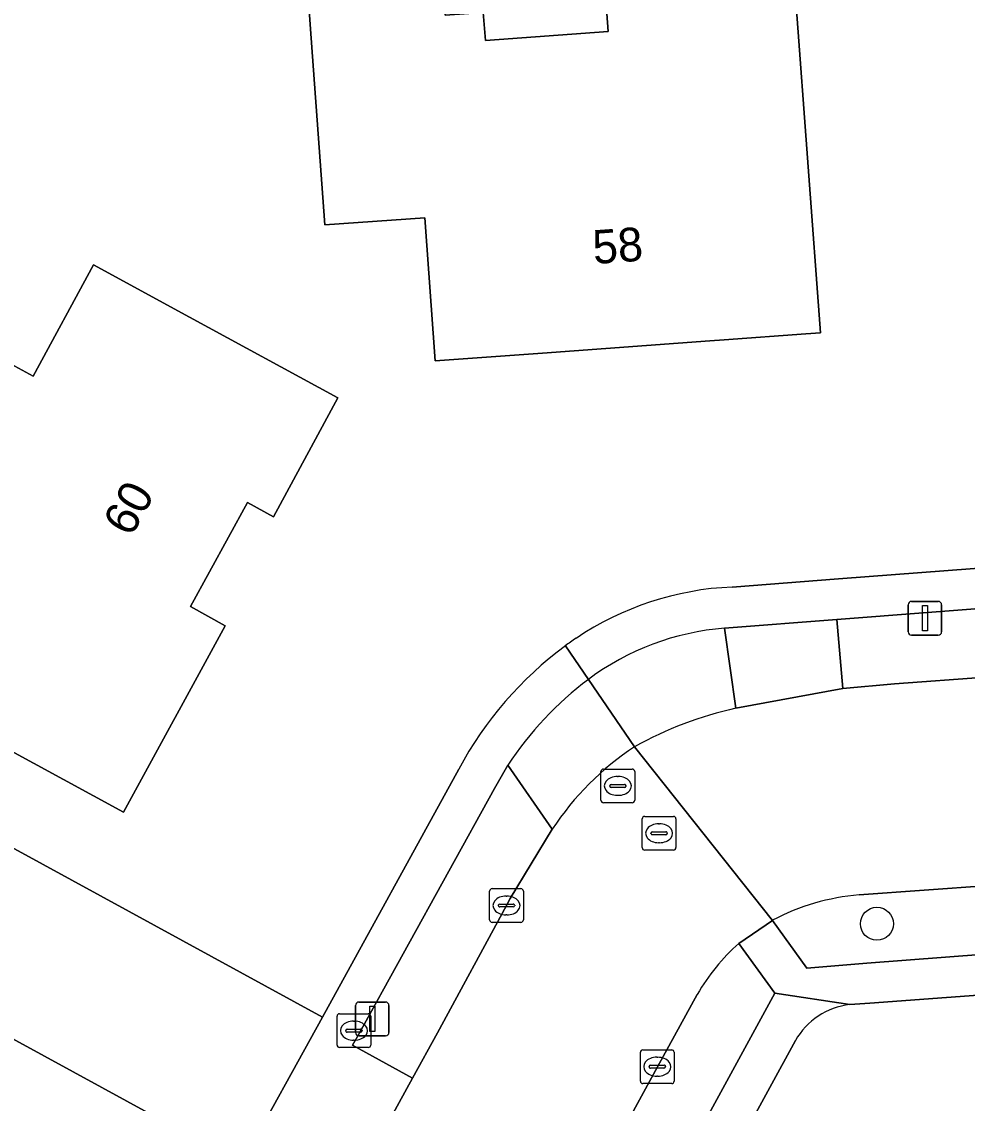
# Model space of a CAD drawing. Extents: x 160455 to 162082, y 388339 to 389736.
# Drawn here: x 160628 to 160656.03, y 389406.48 to 389438.55 of the extents above; entities that cross this region are included whole.
import ezdxf

# ---------------------------------------------------------------- set-up
doc = ezdxf.new("R2010")
doc.units = 0
for name, color, linetype in [('IMGEO_Boom', 7, 'Continuous'), ('IMGEO_Brandkraan', 7, 'Continuous'), ('IMGEO_Erf', 7, 'Continuous'), ('IMGEO_Kolk', 7, 'Continuous'), ('IMGEO_Lichtmast', 7, 'Continuous'), ('IMGEO_Pand', 7, 'Continuous'), ('IMGEO_Pand_nummerreeks', 7, 'Continuous'), ('IMGEO_Parkeervlak_open', 7, 'Continuous'), ('IMGEO_Rijbaan_lokaal_gesloten', 7, 'Continuous'), ('IMGEO_Rioolput', 7, 'Continuous'), ('IMGEO_Voetpad_open', 7, 'Continuous')]:
    doc.layers.add(name, color=color, linetype=linetype)

msp = doc.modelspace()

# ---------------------------------------------------------------- linework, layer by layer
at = {"layer": 'IMGEO_Boom'}
msp.add_circle((160653.353, 389411.807), 0.489, dxfattribs=at)
at = {"layer": 'IMGEO_Brandkraan'}
for p, q in [((160637.351, 389408.213), (160637.351, 389409.065)), ((160637.426, 389409.139), (160638.278, 389409.139)), ((160638.352, 389409.065), (160638.352, 389408.213)), ((160637.61, 389408.633), (160637.61, 389408.645)), ((160637.653, 389408.682), (160638.051, 389408.682)), ((160637.839, 389408.919), (160637.864, 389408.919)), ((160638.094, 389408.645), (160638.094, 389408.633)), ((160638.048, 389408.596), (160637.65, 389408.596)), ((160637.862, 389408.359), (160637.837, 389408.359)), ((160638.278, 389408.139), (160637.426, 389408.139))]:
    msp.add_line(p, q, dxfattribs=at)
for points in [[(160637.351, 389408.213), (160637.351, 389409.065)], [(160637.426, 389409.139), (160638.278, 389409.139)], [(160638.352, 389409.065), (160638.352, 389408.213)], [(160638.278, 389408.139), (160637.426, 389408.139)]]:
    msp.add_lwpolyline(points, dxfattribs=at)
for centre, radius, start, end in [((160637.428, 389409.063), 0.0765, 91.552, 178.448), ((160637.428, 389409.063), 0.0765, 91.552, 178.448), ((160638.276, 389409.063), 0.0765, 1.552, 88.448), ((160638.276, 389409.063), 0.0765, 1.552, 88.448), ((160637.65, 389408.642), 0.0403, 85.8775, 175.7526), ((160637.647, 389408.632), 0.0366, 178.938, 274.7102), ((160638.051, 389408.639), 0.043, 264.8664, 352.4533), ((160638.055, 389408.644), 0.0386, 1.7309, 96.639), ((160637.428, 389408.215), 0.0765, 181.552, 268.448), ((160637.428, 389408.215), 0.0765, 181.552, 268.448), ((160638.276, 389408.215), 0.0765, 271.552, 358.448), ((160638.276, 389408.215), 0.0765, 271.552, 358.448)]:
    msp.add_arc(centre, radius, start, end, dxfattribs=at)
for centre, major_axis, ratio, start_param, end_param in [((160637.838, 389408.639), (-0.387, 0.002), 0.722429, 4.712389, 7.853982), ((160637.863, 389408.639), (-0.39, 0.002), 0.717154, 1.570796, 4.712389)]:
    msp.add_ellipse(centre, major_axis=major_axis, ratio=ratio, start_param=start_param, end_param=end_param, dxfattribs=at)
at = {"layer": 'IMGEO_Erf'}
for points in [[(160731.24, 389488.764), (160726.138, 389488.402), (160652.174, 389482.75), (160651.96, 389482.734), (160648.556, 389482.474), (160648.021, 389482.433), (160605.569, 389479.205), (160603.316, 389479.025), (160602.331, 389477.241), (160581.612, 389439.277), (160636.917, 389409.035), (160640.957, 389416.393)], [(160630.457, 389397.275), (160634.516, 389404.696), (160579.191, 389434.928), (160578.46, 389433.59), (160578.303, 389433.302), (160575.79, 389428.7), (160575.226, 389427.667), (160574.326, 389426.017), (160574.227, 389425.836), (160568.42, 389415.201), (160567.852, 389414.141), (160557.954, 389396.087), (160557.104, 389394.587), (160557.534, 389393.726), (160578.425, 389351.089), (160611.633, 389283.08)], [(160649.061, 389421.788), (160652.214, 389422.028), (160705.021, 389426.04), (160732.964, 389428.176), (160734.478, 389428.273)], [(160736.302, 389415.764), (160734.791, 389415.668), (160715.597, 389414.214), (160677.867, 389411.277), (160653.141, 389409.456), (160652.549, 389409.412)], [(160650.936, 389408.343), (160642.456, 389392.805)]]:
    msp.add_lwpolyline(points, dxfattribs=at)
for points in [[(160651.137, 389445.576), (160651.239, 389444.199), (160651.606, 389439.212), (160650.95, 389439.164), (160651.676, 389429.32), (160651.243, 389429.289), (160648.824, 389429.114), (160648.399, 389429.083), (160643.438, 389428.724), (160640.256, 389428.494), (160639.957, 389432.735), (160636.993, 389432.526), (160636.626, 389437.513), (160636.494, 389439.288), (160640.492, 389439.582), (160640.554, 389438.737), (160641.687, 389438.821), (160641.749, 389437.986), (160645.388, 389438.254), (160644.882, 389445.115)], [(160637.371, 389427.398), (160635.47, 389423.868), (160634.701, 389424.291), (160633.005, 389421.208), (160634.036, 389420.641), (160631.02, 389415.114), (160622.229, 389419.895), (160619.385, 389421.441), (160622.404, 389426.992), (160625.248, 389425.445), (160625.573, 389425.269), (160627.369, 389428.571), (160628.344, 389428.04), (160630.135, 389431.334), (160632.979, 389429.787)]]:
    msp.add_lwpolyline(points, close=True, dxfattribs=at)
for centre, radius, start, end in [((160649.435, 389412.851), 8.944, 92.394, 123.9847), ((160648.676, 389413.984), 7.582, 124.0151, 126.9576), ((160650.66, 389411.182), 11.014, 126.4383, 151.7592), ((160652.78, 389407.311), 2.113, 96.2861, 150.7819)]:
    msp.add_arc(centre, radius, start, end, dxfattribs=at)
at = {"layer": 'IMGEO_Kolk'}
for p, q in [((160641.873, 389411.922), (160641.873, 389412.774)), ((160641.948, 389412.848), (160642.8, 389412.848)), ((160642.874, 389412.774), (160642.874, 389411.922)), ((160642.361, 389412.628), (160642.386, 389412.628)), ((160642.132, 389412.342), (160642.132, 389412.354)), ((160642.57, 389412.305), (160642.172, 389412.305)), ((160642.175, 389412.391), (160642.573, 389412.391)), ((160642.616, 389412.354), (160642.616, 389412.342)), ((160642.8, 389411.848), (160641.948, 389411.848)), ((160642.384, 389412.068), (160642.359, 389412.068)), ((160646.343, 389407.145), (160646.343, 389407.997)), ((160646.418, 389408.071), (160647.27, 389408.071)), ((160647.344, 389407.997), (160647.344, 389407.145)), ((160646.831, 389407.851), (160646.856, 389407.851)), ((160646.602, 389407.565), (160646.602, 389407.577)), ((160647.04, 389407.528), (160646.642, 389407.528)), ((160646.645, 389407.614), (160647.043, 389407.614)), ((160647.086, 389407.577), (160647.086, 389407.565)), ((160647.27, 389407.071), (160646.418, 389407.071)), ((160646.854, 389407.291), (160646.829, 389407.291))]:
    msp.add_line(p, q, dxfattribs=at)
for points in [[(160641.873, 389411.922), (160641.873, 389412.774)], [(160641.948, 389412.848), (160642.8, 389412.848)], [(160642.874, 389412.774), (160642.874, 389411.922)], [(160642.8, 389411.848), (160641.948, 389411.848)], [(160646.343, 389407.145), (160646.343, 389407.997)], [(160646.418, 389408.071), (160647.27, 389408.071)], [(160647.344, 389407.997), (160647.344, 389407.145)], [(160647.27, 389407.071), (160646.418, 389407.071)]]:
    msp.add_lwpolyline(points, dxfattribs=at)
for centre, radius, start, end in [((160641.95, 389412.772), 0.0765, 91.552, 178.448), ((160641.95, 389412.772), 0.0765, 91.552, 178.448), ((160642.798, 389412.772), 0.0765, 1.552, 88.448), ((160642.798, 389412.772), 0.0765, 1.552, 88.448), ((160642.172, 389412.351), 0.0403, 85.8775, 175.7526), ((160642.169, 389412.341), 0.0366, 178.938, 274.7102), ((160642.573, 389412.348), 0.043, 264.8664, 352.4533), ((160642.577, 389412.353), 0.0386, 1.7309, 96.639), ((160641.95, 389411.924), 0.0765, 181.552, 268.448), ((160641.95, 389411.924), 0.0765, 181.552, 268.448), ((160642.798, 389411.924), 0.0765, 271.552, 358.448), ((160642.798, 389411.924), 0.0765, 271.552, 358.448), ((160646.42, 389407.995), 0.0765, 91.552, 178.448), ((160646.42, 389407.995), 0.0765, 91.552, 178.448), ((160647.268, 389407.995), 0.0765, 1.552, 88.448), ((160647.268, 389407.995), 0.0765, 1.552, 88.448), ((160646.642, 389407.574), 0.0403, 85.8775, 175.7526), ((160646.639, 389407.564), 0.0366, 178.938, 274.7102), ((160647.043, 389407.571), 0.043, 264.8664, 352.4533), ((160647.047, 389407.576), 0.0386, 1.7309, 96.639), ((160646.42, 389407.147), 0.0765, 181.552, 268.448), ((160646.42, 389407.147), 0.0765, 181.552, 268.448), ((160647.268, 389407.147), 0.0765, 271.552, 358.448), ((160647.268, 389407.147), 0.0765, 271.552, 358.448)]:
    msp.add_arc(centre, radius, start, end, dxfattribs=at)
for centre, major_axis, ratio, start_param, end_param in [((160642.36, 389412.348), (-0.387, 0.002), 0.722429, 4.712389, 7.853982), ((160642.385, 389412.348), (-0.39, 0.002), 0.717154, 1.570796, 4.712389), ((160646.83, 389407.571), (-0.387, 0.002), 0.722429, 4.712389, 7.853982), ((160646.855, 389407.571), (-0.39, 0.002), 0.717154, 1.570796, 4.712389)]:
    msp.add_ellipse(centre, major_axis=major_axis, ratio=ratio, start_param=start_param, end_param=end_param, dxfattribs=at)
at = {"layer": 'IMGEO_Lichtmast'}
for p, q in [((160654.28, 389420.464), (160654.28, 389421.264)), ((160654.28, 389421.264), (160654.28, 389420.464)), ((160654.38, 389421.364), (160655.17, 389421.364)), ((160655.17, 389421.364), (160654.38, 389421.364)), ((160655.27, 389421.264), (160655.27, 389420.464)), ((160655.27, 389420.464), (160655.27, 389421.264)), ((160655.17, 389420.364), (160654.38, 389420.364)), ((160654.38, 389420.364), (160655.17, 389420.364)), ((160637.901, 389408.587), (160637.901, 389409.387)), ((160637.901, 389409.387), (160637.901, 389408.587)), ((160638.001, 389409.487), (160638.791, 389409.487)), ((160638.791, 389409.487), (160638.001, 389409.487)), ((160638.891, 389409.387), (160638.891, 389408.587)), ((160638.891, 389408.587), (160638.891, 389409.387)), ((160638.791, 389408.487), (160638.001, 389408.487)), ((160638.001, 389408.487), (160638.791, 389408.487))]:
    msp.add_line(p, q, dxfattribs=at)
for points in [[(160654.7, 389421.239), (160654.85, 389421.239), (160654.85, 389420.489), (160654.7, 389420.489), (160654.7, 389421.239)], [(160638.321, 389409.362), (160638.471, 389409.362), (160638.471, 389408.612), (160638.321, 389408.612), (160638.321, 389409.362)]]:
    msp.add_lwpolyline(points, dxfattribs=at)
for centre, start, end in [((160654.38, 389421.264), 90, 180), ((160654.38, 389421.264), 90, 180), ((160655.17, 389421.264), 0, 90), ((160655.17, 389421.264), 360, 90), ((160654.38, 389420.464), 180, 270), ((160654.38, 389420.464), 180, 270), ((160655.17, 389420.464), 270, 0), ((160655.17, 389420.464), 270, 0), ((160638.001, 389409.387), 90, 180), ((160638.001, 389409.387), 90, 180), ((160638.791, 389409.387), 0, 90), ((160638.791, 389409.387), 360, 90), ((160638.001, 389408.587), 180, 270), ((160638.001, 389408.587), 180, 270), ((160638.791, 389408.587), 270, 0), ((160638.791, 389408.587), 270, 0)]:
    msp.add_arc(centre, 0.1, start, end, dxfattribs=at)
at = {"layer": 'IMGEO_Pand'}
for points in [[(160651.676, 389429.32), (160650.95, 389439.164), (160651.606, 389439.212), (160651.239, 389444.199), (160651.137, 389445.576), (160644.882, 389445.115), (160645.388, 389438.254), (160641.749, 389437.986), (160641.687, 389438.821), (160640.554, 389438.737), (160640.492, 389439.582), (160636.494, 389439.288), (160636.626, 389437.513), (160636.993, 389432.526), (160639.957, 389432.735), (160640.256, 389428.494), (160643.438, 389428.724), (160648.399, 389429.083), (160648.824, 389429.114), (160651.243, 389429.289)], [(160632.979, 389429.787), (160630.135, 389431.334), (160628.344, 389428.04), (160627.369, 389428.571), (160625.573, 389425.269), (160625.248, 389425.445), (160622.404, 389426.992), (160619.385, 389421.441), (160622.229, 389419.895), (160631.02, 389415.114), (160634.036, 389420.641), (160633.005, 389421.208), (160634.701, 389424.291), (160635.47, 389423.868), (160637.371, 389427.398)]]:
    msp.add_lwpolyline(points, close=True, dxfattribs=at)
at = {"layer": 'IMGEO_Parkeervlak_open'}
for points in [[(160652.342, 389418.781), (160653.87, 389418.924), (160656.567, 389419.112), (160657.715, 389419.2), (160657.543, 389421.238), (160652.169, 389420.822)], [(160642.373, 389412.349), (160642.483, 389412.561), (160643.73, 389414.607), (160642.415, 389416.506), (160642.014, 389415.816), (160637.953, 389408.469), (160637.808, 389408.206), (160639.588, 389407.229), (160640.327, 389408.573)]]:
    msp.add_lwpolyline(points, close=True, dxfattribs=at)
for points in [[(160649.175, 389418.198), (160648.838, 389420.568)], [(160646.172, 389417.054), (160644.801, 389419.051)], [(160644.801, 389419.051), (160646.172, 389417.054)], [(160642.415, 389416.506), (160643.73, 389414.607)], [(160650.258, 389411.909), (160651.271, 389410.495), (160653.054, 389410.635), (160656.551, 389410.909), (160677.408, 389412.47), (160693.286, 389413.695), (160693.121, 389415.706), (160673.906, 389414.237), (160656.676, 389412.938), (160652.831, 389412.662)], [(160648.028, 389409.714), (160646.845, 389407.57), (160644.245, 389402.784), (160646.001, 389401.813), (160650.329, 389409.751), (160649.258, 389411.227)]]:
    msp.add_lwpolyline(points, dxfattribs=at)
for centre, radius, start, end in [((160649.458, 389412.788), 7.805, 94.5568, 126.633), ((160650.865, 389410.975), 10.1, 126.9015, 146.7922), ((160651.593, 389407.338), 11.126, 102.551, 119.158), ((160650.81, 389409.983), 8.456, 123.2639, 146.8533), ((160653.354, 389406.103), 6.58, 94.5583, 118.0664), ((160653.442, 389406.569), 6.261, 131.932, 149.849)]:
    msp.add_arc(centre, radius, start, end, dxfattribs=at)
at = {"layer": 'IMGEO_Rijbaan_lokaal_gesloten'}
for points in [[(160734.791, 389425.06), (160731.324, 389424.818), (160718.177, 389423.82), (160714.709, 389423.564), (160712.256, 389423.373), (160700.354, 389422.463), (160696.9, 389422.199), (160691.661, 389421.793), (160684.949, 389421.283), (160681.482, 389421.034), (160671.862, 389420.292), (160661.174, 389419.494), (160657.715, 389419.2), (160656.567, 389419.112), (160653.87, 389418.924), (160652.342, 389418.781), (160649.175, 389418.198)], [(160652.831, 389412.662), (160656.676, 389412.938), (160673.906, 389414.237), (160693.121, 389415.706), (160696.598, 389415.983), (160704.341, 389416.573), (160707.813, 389416.838), (160729.927, 389418.544), (160733.368, 389418.811), (160737.42, 389419.029)], [(160649.258, 389411.227), (160650.258, 389411.909), (160646.172, 389417.054)], [(160646.172, 389417.054), (160650.258, 389411.909)], [(160643.73, 389414.607), (160642.483, 389412.561), (160642.373, 389412.349), (160640.327, 389408.573), (160639.588, 389407.229), (160637.202, 389402.887), (160635.168, 389399.186), (160633.852, 389396.739), (160632.947, 389394.585)], [(160639.672, 389394.404), (160640.702, 389396.281), (160643.67, 389401.716), (160644.245, 389402.784), (160646.845, 389407.57), (160648.028, 389409.714)]]:
    msp.add_lwpolyline(points, dxfattribs=at)
for centre, radius, start, end in [((160651.593, 389407.338), 11.126, 102.551, 119.158), ((160650.81, 389409.983), 8.456, 123.2639, 146.8533), ((160653.354, 389406.103), 6.58, 94.5583, 118.0664), ((160653.442, 389406.569), 6.261, 131.932, 149.849)]:
    msp.add_arc(centre, radius, start, end, dxfattribs=at)
at = {"layer": 'IMGEO_Rioolput'}
for p, q in [((160645.173, 389415.468), (160645.173, 389416.32)), ((160645.248, 389416.394), (160646.1, 389416.394)), ((160646.174, 389416.32), (160646.174, 389415.468)), ((160645.661, 389416.174), (160645.686, 389416.174)), ((160645.432, 389415.888), (160645.432, 389415.9)), ((160645.87, 389415.851), (160645.472, 389415.851)), ((160645.475, 389415.937), (160645.873, 389415.937)), ((160645.916, 389415.9), (160645.916, 389415.888)), ((160646.1, 389415.394), (160645.248, 389415.394)), ((160645.684, 389415.614), (160645.659, 389415.614)), ((160646.396, 389414.064), (160646.396, 389414.916)), ((160646.471, 389414.99), (160647.323, 389414.99)), ((160646.884, 389414.77), (160646.909, 389414.77)), ((160647.397, 389414.916), (160647.397, 389414.064)), ((160646.655, 389414.484), (160646.655, 389414.496)), ((160647.093, 389414.447), (160646.695, 389414.447)), ((160646.698, 389414.533), (160647.096, 389414.533)), ((160647.139, 389414.496), (160647.139, 389414.484)), ((160646.907, 389414.21), (160646.882, 389414.21)), ((160647.323, 389413.99), (160646.471, 389413.99))]:
    msp.add_line(p, q, dxfattribs=at)
for points in [[(160645.173, 389415.468), (160645.173, 389416.32)], [(160645.248, 389416.394), (160646.1, 389416.394)], [(160646.174, 389416.32), (160646.174, 389415.468)], [(160646.1, 389415.394), (160645.248, 389415.394)], [(160646.396, 389414.064), (160646.396, 389414.916)], [(160646.471, 389414.99), (160647.323, 389414.99)], [(160647.397, 389414.916), (160647.397, 389414.064)], [(160647.323, 389413.99), (160646.471, 389413.99)]]:
    msp.add_lwpolyline(points, dxfattribs=at)
for centre, radius, start, end in [((160645.25, 389416.318), 0.0765, 91.552, 178.448), ((160645.25, 389416.318), 0.0765, 91.552, 178.448), ((160646.098, 389416.318), 0.0765, 1.552, 88.448), ((160646.098, 389416.318), 0.0765, 1.552, 88.448), ((160645.472, 389415.897), 0.0403, 85.8775, 175.7526), ((160645.469, 389415.887), 0.0366, 178.938, 274.7102), ((160645.873, 389415.894), 0.043, 264.8664, 352.4533), ((160645.877, 389415.899), 0.0386, 1.7309, 96.639), ((160645.25, 389415.47), 0.0765, 181.552, 268.448), ((160645.25, 389415.47), 0.0765, 181.552, 268.448), ((160646.098, 389415.47), 0.0765, 271.552, 358.448), ((160646.098, 389415.47), 0.0765, 271.552, 358.448), ((160646.473, 389414.914), 0.0765, 91.552, 178.448), ((160646.473, 389414.914), 0.0765, 91.552, 178.448), ((160647.321, 389414.914), 0.0765, 1.552, 88.448), ((160647.321, 389414.914), 0.0765, 1.552, 88.448), ((160646.695, 389414.493), 0.0403, 85.8775, 175.7526), ((160646.692, 389414.483), 0.0366, 178.938, 274.7102), ((160647.096, 389414.49), 0.043, 264.8664, 352.4533), ((160647.1, 389414.495), 0.0386, 1.7309, 96.639), ((160646.473, 389414.066), 0.0765, 181.552, 268.448), ((160646.473, 389414.066), 0.0765, 181.552, 268.448), ((160647.321, 389414.066), 0.0765, 271.552, 358.448), ((160647.321, 389414.066), 0.0765, 271.552, 358.448)]:
    msp.add_arc(centre, radius, start, end, dxfattribs=at)
for centre, major_axis, ratio, start_param, end_param in [((160645.66, 389415.894), (-0.387, 0.002), 0.722429, 4.712389, 7.853982), ((160645.685, 389415.894), (-0.39, 0.002), 0.717154, 1.570796, 4.712389), ((160646.883, 389414.49), (-0.387, 0.002), 0.722429, 4.712389, 7.853982), ((160646.908, 389414.49), (-0.39, 0.002), 0.717154, 1.570796, 4.712389)]:
    msp.add_ellipse(centre, major_axis=major_axis, ratio=ratio, start_param=start_param, end_param=end_param, dxfattribs=at)
at = {"layer": 'IMGEO_Voetpad_open'}
for points in [[(160581.612, 389439.277), (160579.191, 389434.928), (160634.516, 389404.696), (160636.917, 389409.035)], [(160652.342, 389418.781), (160652.169, 389420.822), (160648.838, 389420.568), (160649.175, 389418.198)]]:
    msp.add_lwpolyline(points, close=True, dxfattribs=at)
for points in [[(160734.478, 389428.273), (160732.964, 389428.176), (160705.021, 389426.04), (160652.214, 389422.028), (160649.061, 389421.788)], [(160648.838, 389420.568), (160652.169, 389420.822), (160657.543, 389421.238), (160661.011, 389421.499), (160681.334, 389423.031), (160684.789, 389423.282), (160696.745, 389424.196), (160700.218, 389424.456), (160714.569, 389425.567), (160718.022, 389425.83), (160731.171, 389426.819), (160734.645, 389427.067)], [(160644.801, 389419.051), (160644.118, 389420.042)], [(160644.118, 389420.042), (160644.801, 389419.051)], [(160736.231, 389416.965), (160733.533, 389416.788), (160730.046, 389416.542), (160707.958, 389414.824), (160704.49, 389414.559), (160696.742, 389413.954), (160693.286, 389413.695), (160677.408, 389412.47), (160656.551, 389410.909), (160653.054, 389410.635), (160651.271, 389410.495), (160650.258, 389411.909), (160649.258, 389411.227), (160650.329, 389409.751), (160652.549, 389409.412), (160653.141, 389409.456), (160677.867, 389411.277), (160715.597, 389414.214), (160734.791, 389415.668), (160736.302, 389415.764)], [(160640.957, 389416.393), (160636.917, 389409.035), (160634.516, 389404.696), (160630.457, 389397.275)], [(160639.588, 389407.229), (160637.808, 389408.206), (160637.953, 389408.469), (160642.014, 389415.816), (160642.415, 389416.506)], [(160652.549, 389409.412), (160650.329, 389409.751), (160646.001, 389401.813), (160644.245, 389402.784), (160643.67, 389401.716), (160645.418, 389400.751), (160640.891, 389392.439), (160639.069, 389392.434), (160639.039, 389391.215), (160640.909, 389391.227), (160645.631, 389381.487), (160647.186, 389378.363), (160649.314, 389374.057), (160650.833, 389370.92), (160658.744, 389354.945), (160660.302, 389351.798), (160676.642, 389318.017), (160678.774, 389313.692), (160681.711, 389315.141)], [(160642.456, 389392.805), (160650.936, 389408.343)], [(160631.521, 389396.716), (160635.42, 389403.86), (160637.202, 389402.887), (160639.588, 389407.229)]]:
    msp.add_lwpolyline(points, dxfattribs=at)
for centre, radius, start, end in [((160649.435, 389412.851), 8.944, 92.394, 123.9847), ((160649.458, 389412.788), 7.805, 94.5568, 126.633), ((160648.676, 389413.984), 7.582, 124.0151, 126.9576), ((160650.66, 389411.182), 11.014, 126.4383, 151.7592), ((160650.865, 389410.975), 10.1, 126.9015, 146.7922), ((160652.78, 389407.311), 2.113, 96.2861, 150.7819)]:
    msp.add_arc(centre, radius, start, end, dxfattribs=at)

# ---------------------------------------------------------------- texts
at = {"layer": 'IMGEO_Pand_nummerreeks'}
for s, rotation, p in [('58', 4.137, (160644.963, 389431.36)), ('60', 61.1842, (160631.248, 389423.242))]:
    msp.add_text(s, height=1, rotation=rotation, dxfattribs=at).set_placement(p)

doc.saveas('drawing.dxf')
